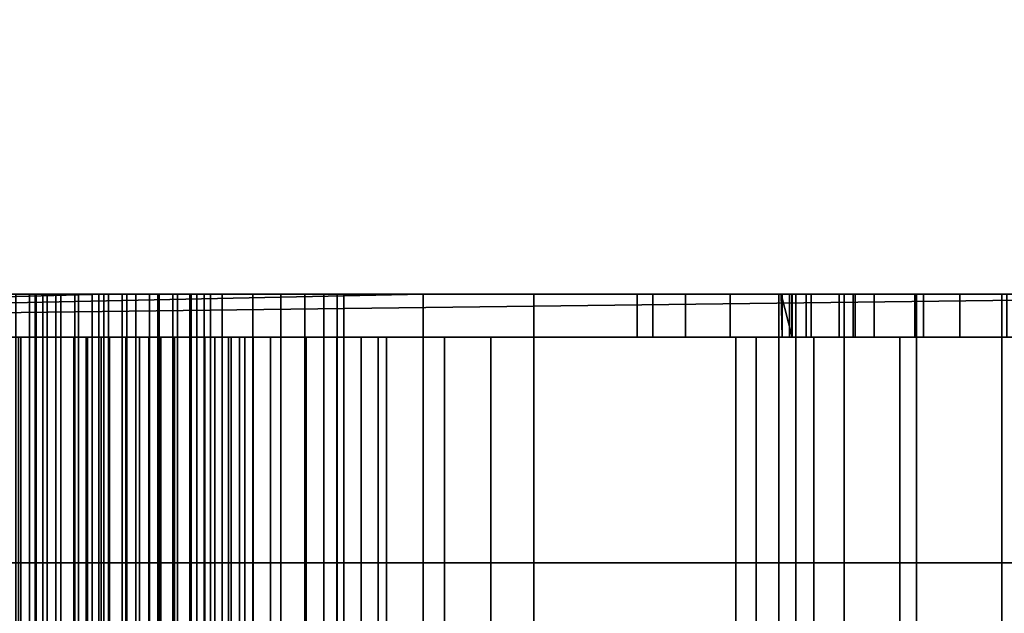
# Model space of a CAD drawing. Header units: millimetres. Extents: x -603 to 3703, y -121 to 193.
# Tile 766 of 1056: x 2523 to 2546, y -19 to -5. Entities that reach past the tile are written whole.
import ezdxf

# ---------------------------------------------------------------- set-up
doc = ezdxf.new("R2010")
doc.units = ezdxf.units.MM
doc.layers.add('151', color=7, linetype='Continuous', true_color=0xffffff)

# ---------------------------------------------------------------- blocks, each defined once
blk = doc.blocks.new('UG_SURFACE_120')
at = {"layer": '151', "color": 35, "linetype": 'Continuous', "lineweight": 35}
for points in [[(2491, -34, 2019), (3509, -34, 2019), (3509, 0, 2019), (2491, 0, 2019)], [(2491, -34), (2491, -2), (3509, -2), (3509, -34)]]:
    blk.add_3dface(points, dxfattribs=at)
blk = doc.blocks.new('UG_SURFACE_121')
at = {"layer": '151', "color": 252, "linetype": 'Continuous', "lineweight": 35}
for points in [[(2496.7, -12.5, 1756.9), (2494, -12.5, 1756.9), (2494, -11.75, 1756.9), (2525, -11.75, 1756.9)], [(2494, -11.75, 1756.9), (2494, -11.75, 1869.9), (2535, -11.75, 1859.9), (2535, -11.75, 1766.9)], [(2494, -11.75, 1869.9), (2525, -11.75, 1869.9), (2535, -11.75, 1859.9)], [(2535, -11.75, 1766.9), (2525, -11.75, 1756.9), (2494, -11.75, 1756.9)], [(2525, -11.75, 1869.9), (2494, -11.75, 1869.9), (2494, -12.5, 1869.9), (2496.7, -12.5, 1869.9)], [(2496.7, -12.5, 266.9), (2494, -12.5, 266.9), (2494, -11.75, 266.9), (2525, -11.75, 266.9)], [(2496.7, -12.5, 967), (2494, -12.5, 967), (2494, -11.75, 967), (2532.425, -11.75, 967)], [(2525, -11.75, 379.9), (2494, -11.75, 379.9), (2494, -12.5, 379.9), (2496.7, -12.5, 379.9)], [(2494, -11.75, 379.9), (2525, -11.75, 379.9), (2535, -11.75, 369.9)], [(2535, -11.75, 369.9), (2535, -11.75, 276.9), (2494, -11.75, 266.9), (2494, -11.75, 379.9)], [(2535, -11.75, 276.9), (2525, -11.75, 266.9), (2494, -11.75, 266.9)], [(2532.425, -11.75, 1152), (2494, -11.75, 1152), (2494, -12.5, 1152), (2496.7, -12.5, 1152)], [(2496.7, -12.5, 1411), (2494, -12.5, 1411), (2494, -11.75, 1411), (2557.6, -11.75, 1411)], [(2494, -11.75, 1411), (2526.252, -11.75, 1429.479), (2527.749, -11.75, 1429.479), (2542.427, -11.75, 1417.427)], [(2542.427, -11.75, 1417.427), (2544.066, -11.75, 1416.331), (2494, -11.75, 1411)], [(2544.066, -11.75, 1416.331), (2546, -11.75, 1415.947), (2557.6, -11.75, 1411), (2494, -11.75, 1411)], [(2494, -11.75, 1411), (2494, -11.75, 1504.6), (2523.576, -11.75, 1434.112), (2523.4, -11.75, 1433)], [(2523.4, -11.75, 1433), (2523.42, -11.75, 1432.624), (2494, -11.75, 1411)], [(2494, -11.75, 1411), (2523.882, -11.75, 1431.2), (2524.884, -11.75, 1430.088)], [(2494, -11.75, 1504.6), (2524.325, -11.75, 1435.409), (2523.576, -11.75, 1434.112)], [(2494, -11.75, 1504.6), (2504.3, -11.75, 1504.6), (2527, -11.75, 1436.6), (2525.536, -11.75, 1436.289)], [(2524.884, -11.75, 1430.088), (2526.252, -11.75, 1429.479), (2494, -11.75, 1411)], [(2525.536, -11.75, 1436.289), (2524.325, -11.75, 1435.409), (2494, -11.75, 1504.6)], [(2523.42, -11.75, 1432.624), (2523.882, -11.75, 1431.2), (2494, -11.75, 1411)], [(2532.425, -11.75, 967), (2494, -11.75, 967), (2521.943, -11.75, 986.168), (2523.272, -11.75, 985.577)], [(2494, -11.75, 1033.95), (2532.425, -11.75, 1033.95), (2524, -11.75, 992.5), (2522.576, -11.75, 992.197)], [(2532.425, -11.75, 1033.95), (2494, -11.75, 1033.95), (2522.953, -11.75, 1085.577), (2524.409, -11.75, 1085.577)], [(2494, -11.75, 1152), (2532.425, -11.75, 1152), (2523.681, -11.75, 1092.5), (2522.258, -11.75, 1092.197)], [(2525, -11.75, 1756.9), (2525, -27.25, 1756.9), (2496.7, -26.5, 1756.9), (2496.7, -12.5, 1756.9)], [(2496.7, -12.5, 1869.9), (2496.7, -26.5, 1869.9), (2525, -27.25, 1869.9), (2525, -11.75, 1869.9)], [(2525, -11.75, 266.9), (2525, -27.25, 266.9), (2496.7, -26.5, 266.9), (2496.7, -12.5, 266.9)], [(2532.425, -27.25, 967), (2496.7, -26.5, 967), (2496.7, -12.5, 967), (2532.425, -11.75, 967)], [(2496.7, -12.5, 379.9), (2496.7, -26.5, 379.9), (2525, -27.25, 379.9), (2525, -11.75, 379.9)], [(2532.425, -11.75, 1152), (2496.7, -12.5, 1152), (2496.7, -26.5, 1152), (2532.425, -27.25, 1152)], [(2557.6, -11.75, 1411), (2557.6, -27.25, 1411), (2496.7, -26.5, 1411), (2496.7, -12.5, 1411)], [(2553.1, -27.25, 1506.1), (2553.1, -11.75, 1506.1), (2504.3, -11.75, 1506.1), (2504.3, -27.25, 1506.1)], [(2504.3, -11.75, 1506.1), (2553.1, -11.75, 1506.1), (2546, -11.75, 1449.65), (2542.476, -11.75, 1448.9)], [(2542.476, -11.75, 1448.9), (2539.563, -11.75, 1446.778), (2504.3, -11.75, 1506.1)], [(2528.464, -11.75, 1436.289), (2527, -11.75, 1436.6), (2504.3, -11.75, 1506.1), (2539.563, -11.75, 1446.778)], [(2504.3, -11.75, 1504.6), (2504.3, -11.75, 1506.1), (2527, -11.75, 1436.6)], [(2523.272, -27.25, 985.577), (2523.272, -11.75, 985.577), (2521.943, -11.75, 986.168), (2521.943, -27.25, 986.168)], [(2522.258, -27.25, 1092.197), (2522.258, -11.75, 1092.197), (2523.681, -11.75, 1092.5), (2523.681, -27.25, 1092.5)], [(2522.576, -27.25, 992.197), (2522.576, -11.75, 992.197), (2524, -11.75, 992.5), (2524, -27.25, 992.5)], [(2524.409, -27.25, 1085.577), (2524.409, -11.75, 1085.577), (2522.953, -11.75, 1085.577), (2522.953, -27.25, 1085.577)], [(2532.425, -11.75, 967), (2523.272, -11.75, 985.577), (2524.728, -11.75, 985.577)], [(2524.728, -27.25, 985.577), (2524.728, -11.75, 985.577), (2523.272, -11.75, 985.577), (2523.272, -27.25, 985.577)], [(2523.4, -27.25, 1433), (2523.42, -27.25, 1432.624), (2523.42, -11.75, 1432.624), (2523.4, -11.75, 1433)], [(2523.4, -11.75, 1433), (2523.576, -11.75, 1434.112), (2523.576, -27.25, 1434.112), (2523.4, -27.25, 1433)], [(2523.882, -27.25, 1431.2), (2523.882, -11.75, 1431.2), (2523.42, -11.75, 1432.624), (2523.42, -27.25, 1432.624)], [(2523.576, -27.25, 1434.112), (2523.576, -11.75, 1434.112), (2524.325, -11.75, 1435.409), (2524.325, -27.25, 1435.409)], [(2525.105, -11.75, 1092.197), (2523.681, -11.75, 1092.5), (2532.425, -11.75, 1152)], [(2523.681, -27.25, 1092.5), (2523.681, -11.75, 1092.5), (2525.105, -11.75, 1092.197), (2525.105, -27.25, 1092.197)], [(2524.884, -27.25, 1430.088), (2524.884, -11.75, 1430.088), (2523.882, -11.75, 1431.2), (2523.882, -27.25, 1431.2)], [(2525.424, -11.75, 992.197), (2524, -11.75, 992.5), (2532.425, -11.75, 1033.95)], [(2524, -27.25, 992.5), (2524, -11.75, 992.5), (2525.424, -11.75, 992.197), (2525.424, -27.25, 992.197)], [(2524.325, -27.25, 1435.409), (2524.325, -11.75, 1435.409), (2525.536, -11.75, 1436.289), (2525.536, -27.25, 1436.289)], [(2532.425, -11.75, 1033.95), (2524.409, -11.75, 1085.577), (2525.738, -11.75, 1086.168)], [(2525.738, -27.25, 1086.168), (2525.738, -11.75, 1086.168), (2524.409, -11.75, 1085.577), (2524.409, -27.25, 1085.577)], [(2524.728, -11.75, 985.577), (2526.057, -11.75, 986.168), (2532.425, -11.75, 967)], [(2526.057, -27.25, 986.168), (2526.057, -11.75, 986.168), (2524.728, -11.75, 985.577), (2524.728, -27.25, 985.577)], [(2526.252, -27.25, 1429.479), (2526.252, -11.75, 1429.479), (2524.884, -11.75, 1430.088), (2524.884, -27.25, 1430.088)], [(2525, -27.25, 1756.9), (2525, -11.75, 1756.9), (2535, -11.75, 1766.9), (2535, -27.25, 1766.9)], [(2535, -27.25, 1859.9), (2535, -11.75, 1859.9), (2525, -11.75, 1869.9), (2525, -27.25, 1869.9)], [(2525, -27.25, 266.9), (2525, -11.75, 266.9), (2535, -11.75, 276.9), (2535, -27.25, 276.9)], [(2535, -27.25, 369.9), (2535, -11.75, 369.9), (2525, -11.75, 379.9), (2525, -27.25, 379.9)], [(2532.425, -11.75, 1152), (2526.282, -11.75, 1091.342), (2525.105, -11.75, 1092.197)], [(2525.105, -27.25, 1092.197), (2525.105, -11.75, 1092.197), (2526.282, -11.75, 1091.342), (2526.282, -27.25, 1091.342)], [(2532.425, -11.75, 1033.95), (2526.601, -11.75, 991.342), (2525.424, -11.75, 992.197)], [(2525.424, -27.25, 992.197), (2525.424, -11.75, 992.197), (2526.601, -11.75, 991.342), (2526.601, -27.25, 991.342)], [(2525.536, -27.25, 1436.289), (2525.536, -11.75, 1436.289), (2527, -11.75, 1436.6), (2527, -27.25, 1436.6)], [(2525.738, -11.75, 1086.168), (2526.712, -11.75, 1087.25), (2532.425, -11.75, 1033.95)], [(2526.712, -27.25, 1087.25), (2526.712, -11.75, 1087.25), (2525.738, -11.75, 1086.168), (2525.738, -27.25, 1086.168)], [(2532.425, -11.75, 967), (2526.057, -11.75, 986.168), (2527.031, -11.75, 987.25)], [(2527.031, -27.25, 987.25), (2527.031, -11.75, 987.25), (2526.057, -11.75, 986.168), (2526.057, -27.25, 986.168)], [(2527.749, -27.25, 1429.479), (2527.749, -11.75, 1429.479), (2526.252, -11.75, 1429.479), (2526.252, -27.25, 1429.479)], [(2527.01, -11.75, 1090.082), (2526.282, -11.75, 1091.342), (2532.425, -11.75, 1152)], [(2526.282, -27.25, 1091.342), (2526.282, -11.75, 1091.342), (2527.01, -11.75, 1090.082), (2527.01, -27.25, 1090.082)], [(2527.329, -11.75, 990.082), (2526.601, -11.75, 991.342), (2532.425, -11.75, 1033.95)], [(2526.601, -27.25, 991.342), (2526.601, -11.75, 991.342), (2527.329, -11.75, 990.082), (2527.329, -27.25, 990.082)], [(2526.712, -11.75, 1087.25), (2527.162, -11.75, 1088.634), (2532.425, -11.75, 1033.95)], [(2527.162, -27.25, 1088.634), (2527.162, -11.75, 1088.634), (2526.712, -11.75, 1087.25), (2526.712, -27.25, 1087.25)], [(2527, -27.25, 1436.6), (2527, -11.75, 1436.6), (2528.464, -11.75, 1436.289), (2528.464, -27.25, 1436.289)], [(2527.162, -11.75, 1088.634), (2527.01, -11.75, 1090.082), (2532.425, -11.75, 1152)], [(2527.01, -27.25, 1090.082), (2527.01, -11.75, 1090.082), (2527.162, -11.75, 1088.634), (2527.162, -27.25, 1088.634)], [(2527.031, -11.75, 987.25), (2527.481, -11.75, 988.634), (2532.425, -11.75, 967)], [(2527.481, -27.25, 988.634), (2527.481, -11.75, 988.634), (2527.031, -11.75, 987.25), (2527.031, -27.25, 987.25)], [(2532.425, -11.75, 1152), (2532.425, -11.75, 1033.95), (2527.162, -11.75, 1088.634)], [(2532.425, -11.75, 1033.95), (2532.425, -11.75, 967), (2527.481, -11.75, 988.634), (2527.329, -11.75, 990.082)], [(2527.329, -27.25, 990.082), (2527.329, -11.75, 990.082), (2527.481, -11.75, 988.634), (2527.481, -27.25, 988.634)], [(2540.947, -11.75, 1421), (2527.749, -11.75, 1429.479), (2529.116, -11.75, 1430.088)], [(2540.947, -11.75, 1421), (2541.331, -11.75, 1419.066), (2527.749, -11.75, 1429.479)], [(2541.331, -11.75, 1419.066), (2542.427, -11.75, 1417.427), (2527.749, -11.75, 1429.479)], [(2529.116, -27.25, 1430.088), (2529.116, -11.75, 1430.088), (2527.749, -11.75, 1429.479), (2527.749, -27.25, 1429.479)], [(2539.563, -11.75, 1446.778), (2537.767, -11.75, 1443.655), (2529.675, -11.75, 1435.409), (2528.464, -11.75, 1436.289)], [(2528.464, -27.25, 1436.289), (2528.464, -11.75, 1436.289), (2529.675, -11.75, 1435.409), (2529.675, -27.25, 1435.409)], [(2529.116, -11.75, 1430.088), (2538.525, -11.75, 1436.647), (2540.947, -11.75, 1433.98), (2540.947, -11.75, 1421)], [(2538.525, -11.75, 1436.647), (2529.116, -11.75, 1430.088), (2530.118, -11.75, 1431.2)], [(2530.118, -27.25, 1431.2), (2530.118, -11.75, 1431.2), (2529.116, -11.75, 1430.088), (2529.116, -27.25, 1430.088)], [(2530.424, -11.75, 1434.112), (2529.675, -11.75, 1435.409), (2537.767, -11.75, 1443.655)], [(2529.675, -27.25, 1435.409), (2529.675, -11.75, 1435.409), (2530.424, -11.75, 1434.112), (2530.424, -27.25, 1434.112)], [(2537.767, -11.75, 1443.655), (2530.118, -11.75, 1431.2), (2530.58, -11.75, 1432.624)], [(2530.118, -11.75, 1431.2), (2537.767, -11.75, 1443.655), (2537.4, -11.75, 1440.07)], [(2530.118, -11.75, 1431.2), (2537.4, -11.75, 1440.07), (2538.525, -11.75, 1436.647)], [(2530.58, -27.25, 1432.624), (2530.58, -11.75, 1432.624), (2530.118, -11.75, 1431.2), (2530.118, -27.25, 1431.2)], [(2530.58, -11.75, 1432.624), (2530.424, -11.75, 1434.112), (2537.767, -11.75, 1443.655)], [(2530.424, -27.25, 1434.112), (2530.424, -11.75, 1434.112), (2530.58, -11.75, 1432.624), (2530.58, -27.25, 1432.624)], [(2532.425, -11.75, 967), (2552.5, -11.75, 967), (2552.5, -27.25, 967), (2532.425, -27.25, 967)], [(2532.425, -27.25, 1152), (2540.7, -27.25, 1152), (2540.7, -11.75, 1152), (2532.425, -11.75, 1152)], [(2532.425, -11.75, 1033.95), (2532.425, -11.75, 1152), (2541.007, -11.75, 1069.122), (2540.75, -11.75, 1067.5)], [(2532.425, -11.75, 1152), (2541, -11.75, 1094), (2541, -11.75, 1084)], [(2532.425, -11.75, 1152), (2540.7, -11.75, 1152), (2540.7, -11.75, 1132)], [(2560.5, -11.75, 1033.95), (2532.425, -11.75, 1033.95), (2544.909, -11.75, 1062.365), (2547.091, -11.75, 1062.365)], [(2532.425, -11.75, 1033.95), (2541.453, -11.75, 1064.875), (2542.914, -11.75, 1063.253)], [(2540.75, -11.75, 1067.5), (2540.779, -11.75, 1066.951), (2532.425, -11.75, 1033.95)], [(2541, -11.75, 1084), (2542.099, -11.75, 1071.013), (2532.425, -11.75, 1152)], [(2540.7, -11.75, 1132), (2541.095, -11.75, 1130.013), (2541, -11.75, 1094), (2532.425, -11.75, 1152)], [(2542.914, -11.75, 1063.253), (2544.909, -11.75, 1062.365), (2532.425, -11.75, 1033.95)], [(2532.425, -11.75, 1152), (2542.099, -11.75, 1071.013), (2541.007, -11.75, 1069.122)], [(2540.779, -11.75, 1066.951), (2541.453, -11.75, 1064.875), (2532.425, -11.75, 1033.95)], [(2552.5, -11.75, 967), (2532.425, -11.75, 967), (2544.066, -11.75, 972.331), (2546, -11.75, 971.947)], [(2532.425, -11.75, 967), (2542.427, -11.75, 973.427), (2544.066, -11.75, 972.331)], [(2532.425, -11.75, 967), (2538.525, -11.75, 992.647), (2540.947, -11.75, 989.98), (2540.947, -11.75, 977)], [(2540.947, -11.75, 977), (2541.331, -11.75, 975.066), (2532.425, -11.75, 967)], [(2541.331, -11.75, 975.066), (2542.427, -11.75, 973.427), (2532.425, -11.75, 967)], [(2532.425, -11.75, 967), (2532.425, -11.75, 1033.95), (2537.767, -11.75, 999.655), (2537.4, -11.75, 996.07)], [(2537.4, -11.75, 996.07), (2538.525, -11.75, 992.647), (2532.425, -11.75, 967)], [(2532.425, -11.75, 1033.95), (2546, -11.75, 1005.65), (2542.476, -11.75, 1004.9)], [(2542.476, -11.75, 1004.9), (2539.563, -11.75, 1002.779), (2532.425, -11.75, 1033.95)], [(2539.563, -11.75, 1002.779), (2537.767, -11.75, 999.655), (2532.425, -11.75, 1033.95)], [(2549.524, -11.75, 1004.9), (2546, -11.75, 1005.65), (2532.425, -11.75, 1033.95), (2560.5, -11.75, 1033.95)], [(2535, -27.25, 1766.9), (2535, -11.75, 1766.9), (2535, -11.75, 1859.9), (2535, -27.25, 1859.9)], [(2535, -27.25, 276.9), (2535, -11.75, 276.9), (2535, -11.75, 369.9), (2535, -27.25, 369.9)], [(2537.4, -12.75, 1440.07), (2537.4, -11.75, 1440.07), (2537.767, -11.75, 1443.655), (2537.767, -12.75, 1443.655)], [(2538.525, -12.75, 1436.647), (2538.525, -11.75, 1436.647), (2537.4, -11.75, 1440.07), (2537.4, -12.75, 1440.07)], [(2537.4, -12.75, 996.07), (2537.4, -11.75, 996.07), (2537.767, -11.75, 999.655), (2537.767, -12.75, 999.655)], [(2538.525, -12.75, 992.647), (2538.525, -11.75, 992.647), (2537.4, -11.75, 996.07), (2537.4, -12.75, 996.07)], [(2537.767, -12.75, 1443.655), (2537.767, -11.75, 1443.655), (2539.563, -11.75, 1446.778), (2539.563, -12.75, 1446.778)], [(2537.767, -12.75, 999.655), (2537.767, -11.75, 999.655), (2539.563, -11.75, 1002.779), (2539.563, -12.75, 1002.779)], [(2540.947, -12.75, 1433.98), (2540.947, -11.75, 1433.98), (2538.525, -11.75, 1436.647), (2538.525, -12.75, 1436.647)], [(2540.947, -12.75, 989.98), (2540.947, -11.75, 989.98), (2538.525, -11.75, 992.647), (2538.525, -12.75, 992.647)], [(2539.563, -12.75, 1446.778), (2539.563, -11.75, 1446.778), (2542.476, -11.75, 1448.9), (2542.476, -12.75, 1448.9)], [(2539.563, -12.75, 1002.779), (2539.563, -11.75, 1002.779), (2542.476, -11.75, 1004.9), (2542.476, -12.75, 1004.9)], [(2540.7, -27.25, 1132), (2540.7, -11.75, 1132), (2540.7, -11.75, 1152), (2540.7, -27.25, 1152)], [(2541.095, -27.25, 1130.013), (2541.095, -11.75, 1130.013), (2540.7, -11.75, 1132), (2540.7, -27.25, 1132)], [(2541.007, -12.75, 1069.122), (2540.779, -12.75, 1066.951), (2540.75, -11.75, 1067.5)], [(2540.779, -12.75, 1066.951), (2540.779, -11.75, 1066.951), (2540.75, -11.75, 1067.5)], [(2540.75, -11.75, 1067.5), (2541.007, -11.75, 1069.122), (2541.007, -12.75, 1069.122)], [(2541.453, -12.75, 1064.875), (2541.453, -11.75, 1064.875), (2540.779, -11.75, 1066.951), (2540.779, -12.75, 1066.951)], [(2540.947, -12.75, 1433.98), (2540.947, -12.75, 1421), (2540.947, -11.75, 1421), (2540.947, -11.75, 1433.98)], [(2541.331, -12.75, 1419.066), (2541.331, -11.75, 1419.066), (2540.947, -11.75, 1421), (2540.947, -12.75, 1421)], [(2540.947, -12.75, 989.98), (2540.947, -12.75, 977), (2540.947, -11.75, 977), (2540.947, -11.75, 989.98)], [(2541.331, -12.75, 975.066), (2541.331, -11.75, 975.066), (2540.947, -11.75, 977), (2540.947, -12.75, 977)], [(2541, -11.75, 1084), (2546, -11.75, 1072.75), (2543.865, -11.75, 1072.296)], [(2541, -11.75, 1094), (2543.901, -11.75, 1127.2), (2545.887, -11.75, 1126.8)], [(2541.095, -11.75, 1130.013), (2542.218, -11.75, 1128.328), (2541, -11.75, 1094)], [(2541, -11.75, 1084), (2543.865, -11.75, 1072.296), (2542.099, -11.75, 1071.013)], [(2542.218, -11.75, 1128.328), (2543.901, -11.75, 1127.2), (2541, -11.75, 1094)], [(2545.887, -11.75, 1126.8), (2547.875, -11.75, 1127.19), (2551, -11.75, 1094), (2541, -11.75, 1094)], [(2548.135, -11.75, 1072.296), (2546, -11.75, 1072.75), (2541, -11.75, 1084), (2551, -11.75, 1084)], [(2551, -12.75, 1094), (2541, -12.75, 1094), (2541, -11.75, 1094), (2551, -11.75, 1094)], [(2541, -12.75, 1094), (2541, -12.75, 1084), (2541, -11.75, 1084), (2541, -11.75, 1094)], [(2541, -12.75, 1084), (2551, -12.75, 1084), (2551, -11.75, 1084), (2541, -11.75, 1084)], [(2541.007, -12.75, 1069.122), (2541.007, -11.75, 1069.122), (2542.099, -11.75, 1071.013), (2542.099, -12.75, 1071.013)], [(2542.218, -27.25, 1128.328), (2542.218, -11.75, 1128.328), (2541.095, -11.75, 1130.013), (2541.095, -27.25, 1130.013)], [(2542.427, -12.75, 1417.427), (2542.427, -11.75, 1417.427), (2541.331, -11.75, 1419.066), (2541.331, -12.75, 1419.066)], [(2542.427, -12.75, 973.427), (2542.427, -11.75, 973.427), (2541.331, -11.75, 975.066), (2541.331, -12.75, 975.066)], [(2542.914, -12.75, 1063.253), (2542.914, -11.75, 1063.253), (2541.453, -11.75, 1064.875), (2541.453, -12.75, 1064.875)], [(2542.099, -12.75, 1071.013), (2542.099, -11.75, 1071.013), (2543.865, -11.75, 1072.296), (2543.865, -12.75, 1072.296)], [(2543.901, -27.25, 1127.2), (2543.901, -11.75, 1127.2), (2542.218, -11.75, 1128.328), (2542.218, -27.25, 1128.328)], [(2544.066, -12.75, 1416.331), (2544.066, -11.75, 1416.331), (2542.427, -11.75, 1417.427), (2542.427, -12.75, 1417.427)], [(2544.066, -12.75, 972.331), (2544.066, -11.75, 972.331), (2542.427, -11.75, 973.427), (2542.427, -12.75, 973.427)], [(2542.476, -12.75, 1448.9), (2542.476, -11.75, 1448.9), (2546, -11.75, 1449.65), (2546, -12.75, 1449.65)], [(2542.476, -12.75, 1004.9), (2542.476, -11.75, 1004.9), (2546, -11.75, 1005.65), (2546, -12.75, 1005.65)], [(2544.909, -12.75, 1062.365), (2544.909, -11.75, 1062.365), (2542.914, -11.75, 1063.253), (2542.914, -12.75, 1063.253)], [(2543.865, -12.75, 1072.296), (2543.865, -11.75, 1072.296), (2546, -11.75, 1072.75), (2546, -12.75, 1072.75)], [(2545.887, -27.25, 1126.8), (2545.887, -11.75, 1126.8), (2543.901, -11.75, 1127.2), (2543.901, -27.25, 1127.2)], [(2546, -12.75, 1415.947), (2546, -11.75, 1415.947), (2544.066, -11.75, 1416.331), (2544.066, -12.75, 1416.331)], [(2546, -12.75, 971.947), (2546, -11.75, 971.947), (2544.066, -11.75, 972.331), (2544.066, -12.75, 972.331)], [(2547.091, -12.75, 1062.365), (2547.091, -11.75, 1062.365), (2544.909, -11.75, 1062.365), (2544.909, -12.75, 1062.365)], [(2547.875, -27.25, 1127.19), (2547.875, -11.75, 1127.19), (2545.887, -11.75, 1126.8), (2545.887, -27.25, 1126.8)], [(2492, -12.75, 1412), (2544.066, -12.75, 1416.331), (2542.427, -12.75, 1417.427)], [(2492, -12.75, 1412), (2557.186, -12.75, 1412), (2546, -12.75, 1415.947), (2544.066, -12.75, 1416.331)], [(2492, -12.75, 1412), (2524.296, -12.75, 1429.278), (2523.016, -12.75, 1430.7)], [(2542.427, -12.75, 1417.427), (2527.956, -12.75, 1428.501), (2526.044, -12.75, 1428.501), (2492, -12.75, 1412)], [(2552.1, -12.75, 1503.6), (2492, -12.75, 1412), (2522.625, -12.75, 1434.421), (2523.582, -12.75, 1436.078)], [(2526.044, -12.75, 1428.501), (2524.296, -12.75, 1429.278), (2492, -12.75, 1412)], [(2492, -12.75, 1412), (2552.1, -12.75, 1503.6), (2505.3, -12.75, 1503.6)], [(2557.186, -26.25, 1412), (2557.186, -12.75, 1412), (2492, -12.75, 1412), (2492, -26.25, 1412)], [(2532.925, -12.75, 1033.95), (2492, -12.75, 1033.95), (2522.17, -12.75, 993.111), (2524, -12.75, 993.5)], [(2523.064, -12.75, 984.598), (2521.355, -12.75, 985.359), (2492, -12.75, 968), (2532.925, -12.75, 968)], [(2521.851, -12.75, 1093.111), (2523.681, -12.75, 1093.5), (2532.925, -12.75, 1151), (2492, -12.75, 1151)], [(2492, -12.75, 1033.95), (2532.925, -12.75, 1033.95), (2524.617, -12.75, 1084.598), (2522.745, -12.75, 1084.598)], [(2532.925, -12.75, 968), (2492, -12.75, 968), (2492, -26.25, 968), (2532.925, -26.25, 968)], [(2532.925, -26.25, 1151), (2492, -26.25, 1151), (2492, -12.75, 1151), (2532.925, -12.75, 1151)], [(2496.7, -12.75, 1757.9), (2496.7, -26.25, 1757.9), (2524.586, -26.25, 1757.9), (2524.586, -12.75, 1757.9)], [(2524.586, -12.75, 1868.9), (2496.7, -12.75, 1757.9), (2524.586, -12.75, 1757.9)], [(2524.586, -12.75, 1868.9), (2496.7, -12.75, 1868.9), (2496.7, -12.75, 1757.9)], [(2496.7, -26.25, 1868.9), (2496.7, -12.75, 1868.9), (2524.586, -12.75, 1868.9), (2524.586, -26.25, 1868.9)], [(2496.7, -26.25, 267.9), (2524.586, -26.25, 267.9), (2524.586, -12.75, 267.9), (2496.7, -12.75, 267.9)], [(2524.586, -12.75, 378.9), (2496.7, -12.75, 267.9), (2524.586, -12.75, 267.9)], [(2524.586, -12.75, 378.9), (2496.7, -12.75, 378.9), (2496.7, -12.75, 267.9)], [(2496.7, -12.75, 378.9), (2524.586, -12.75, 378.9), (2524.586, -26.25, 378.9), (2496.7, -26.25, 378.9)], [(2552.1, -12.75, 1503.6), (2552.1, -12.75, 1505.1), (2505.3, -12.75, 1505.1), (2505.3, -12.75, 1503.6)], [(2505.3, -26.25, 1505.1), (2505.3, -12.75, 1505.1), (2552.1, -12.75, 1505.1), (2552.1, -26.25, 1505.1)], [(2521.355, -26.25, 985.359), (2521.355, -12.75, 985.359), (2523.064, -12.75, 984.598), (2523.064, -26.25, 984.598)], [(2523.681, -26.25, 1093.5), (2523.681, -12.75, 1093.5), (2521.851, -12.75, 1093.111), (2521.851, -26.25, 1093.111)], [(2524, -26.25, 993.5), (2524, -12.75, 993.5), (2522.17, -12.75, 993.111), (2522.17, -26.25, 993.111)], [(2523.582, -26.25, 1436.078), (2523.582, -12.75, 1436.078), (2522.625, -12.75, 1434.421), (2522.625, -26.25, 1434.421)], [(2522.745, -26.25, 1084.598), (2522.745, -12.75, 1084.598), (2524.617, -12.75, 1084.598), (2524.617, -26.25, 1084.598)], [(2523.016, -26.25, 1430.7), (2523.016, -12.75, 1430.7), (2524.296, -12.75, 1429.278), (2524.296, -26.25, 1429.278)], [(2532.925, -12.75, 968), (2524.935, -12.75, 984.598), (2523.064, -12.75, 984.598)], [(2523.064, -26.25, 984.598), (2523.064, -12.75, 984.598), (2524.935, -12.75, 984.598), (2524.935, -26.25, 984.598)], [(2552.1, -12.75, 1503.6), (2523.582, -12.75, 1436.078), (2525.129, -12.75, 1437.202)], [(2525.129, -26.25, 1437.202), (2525.129, -12.75, 1437.202), (2523.582, -12.75, 1436.078), (2523.582, -26.25, 1436.078)], [(2532.925, -12.75, 1151), (2523.681, -12.75, 1093.5), (2525.512, -12.75, 1093.111)], [(2525.512, -26.25, 1093.111), (2525.512, -12.75, 1093.111), (2523.681, -12.75, 1093.5), (2523.681, -26.25, 1093.5)], [(2524, -12.75, 993.5), (2525.83, -12.75, 993.111), (2532.925, -12.75, 1033.95)], [(2525.83, -26.25, 993.111), (2525.83, -12.75, 993.111), (2524, -12.75, 993.5), (2524, -26.25, 993.5)], [(2524.296, -26.25, 1429.278), (2524.296, -12.75, 1429.278), (2526.044, -12.75, 1428.501), (2526.044, -26.25, 1428.501)], [(2534, -26.25, 1767.314), (2534, -12.75, 1767.314), (2524.586, -12.75, 1757.9), (2524.586, -26.25, 1757.9)], [(2524.586, -12.75, 1757.9), (2534, -12.75, 1767.314), (2534, -12.75, 1859.486), (2524.586, -12.75, 1868.9)], [(2524.586, -26.25, 1868.9), (2524.586, -12.75, 1868.9), (2534, -12.75, 1859.486), (2534, -26.25, 1859.486)], [(2534, -26.25, 277.314), (2534, -12.75, 277.314), (2524.586, -12.75, 267.9), (2524.586, -26.25, 267.9)], [(2524.586, -12.75, 267.9), (2534, -12.75, 277.314), (2534, -12.75, 369.486), (2524.586, -12.75, 378.9)], [(2524.586, -26.25, 378.9), (2524.586, -12.75, 378.9), (2534, -12.75, 369.486), (2534, -26.25, 369.486)], [(2526.326, -12.75, 1085.359), (2524.617, -12.75, 1084.598), (2532.925, -12.75, 1033.95)], [(2524.617, -26.25, 1084.598), (2524.617, -12.75, 1084.598), (2526.326, -12.75, 1085.359), (2526.326, -26.25, 1085.359)], [(2526.645, -12.75, 985.359), (2524.935, -12.75, 984.598), (2532.925, -12.75, 968)], [(2524.935, -26.25, 984.598), (2524.935, -12.75, 984.598), (2526.645, -12.75, 985.359), (2526.645, -26.25, 985.359)], [(2537.4, -12.75, 1440.07), (2525.129, -12.75, 1437.202), (2527, -12.75, 1437.6)], [(2525.129, -12.75, 1437.202), (2537.767, -12.75, 1443.655), (2539.563, -12.75, 1446.778), (2552.1, -12.75, 1503.6)], [(2537.4, -12.75, 1440.07), (2537.767, -12.75, 1443.655), (2525.129, -12.75, 1437.202)], [(2527, -26.25, 1437.6), (2527, -12.75, 1437.6), (2525.129, -12.75, 1437.202), (2525.129, -26.25, 1437.202)], [(2525.512, -12.75, 1093.111), (2527.025, -12.75, 1092.011), (2532.925, -12.75, 1151)], [(2527.025, -26.25, 1092.011), (2527.025, -12.75, 1092.011), (2525.512, -12.75, 1093.111), (2525.512, -26.25, 1093.111)], [(2532.925, -12.75, 1033.95), (2525.83, -12.75, 993.111), (2527.344, -12.75, 992.011)], [(2527.344, -26.25, 992.011), (2527.344, -12.75, 992.011), (2525.83, -12.75, 993.111), (2525.83, -26.25, 993.111)], [(2526.044, -26.25, 1428.501), (2526.044, -12.75, 1428.501), (2527.956, -12.75, 1428.501), (2527.956, -26.25, 1428.501)], [(2532.925, -12.75, 1033.95), (2527.578, -12.75, 1086.75), (2526.326, -12.75, 1085.359)], [(2526.326, -26.25, 1085.359), (2526.326, -12.75, 1085.359), (2527.578, -12.75, 1086.75), (2527.578, -26.25, 1086.75)], [(2527.897, -12.75, 986.75), (2526.645, -12.75, 985.359), (2532.925, -12.75, 968)], [(2526.645, -26.25, 985.359), (2526.645, -12.75, 985.359), (2527.897, -12.75, 986.75), (2527.897, -26.25, 986.75)], [(2538.525, -12.75, 1436.647), (2527, -12.75, 1437.6), (2528.871, -12.75, 1437.202)], [(2527, -12.75, 1437.6), (2538.525, -12.75, 1436.647), (2537.4, -12.75, 1440.07)], [(2528.871, -26.25, 1437.202), (2528.871, -12.75, 1437.202), (2527, -12.75, 1437.6), (2527, -26.25, 1437.6)], [(2532.925, -12.75, 1151), (2527.025, -12.75, 1092.011), (2527.961, -12.75, 1090.391)], [(2527.961, -26.25, 1090.391), (2527.961, -12.75, 1090.391), (2527.025, -12.75, 1092.011), (2527.025, -26.25, 1092.011)], [(2532.925, -12.75, 1033.95), (2527.344, -12.75, 992.011), (2528.28, -12.75, 990.391)], [(2528.28, -26.25, 990.391), (2528.28, -12.75, 990.391), (2527.344, -12.75, 992.011), (2527.344, -26.25, 992.011)], [(2532.925, -12.75, 1033.95), (2528.157, -12.75, 1088.53), (2527.578, -12.75, 1086.75)], [(2527.578, -26.25, 1086.75), (2527.578, -12.75, 1086.75), (2528.157, -12.75, 1088.53), (2528.157, -26.25, 1088.53)], [(2532.925, -12.75, 968), (2528.475, -12.75, 988.53), (2527.897, -12.75, 986.75)], [(2527.897, -26.25, 986.75), (2527.897, -12.75, 986.75), (2528.475, -12.75, 988.53), (2528.475, -26.25, 988.53)], [(2529.704, -12.75, 1429.278), (2527.956, -12.75, 1428.501), (2542.427, -12.75, 1417.427)], [(2527.956, -26.25, 1428.501), (2527.956, -12.75, 1428.501), (2529.704, -12.75, 1429.278), (2529.704, -26.25, 1429.278)], [(2532.925, -12.75, 1151), (2527.961, -12.75, 1090.391), (2528.157, -12.75, 1088.53)], [(2528.157, -26.25, 1088.53), (2528.157, -12.75, 1088.53), (2527.961, -12.75, 1090.391), (2527.961, -26.25, 1090.391)], [(2528.157, -12.75, 1088.53), (2532.925, -12.75, 1033.95), (2532.925, -12.75, 1151)], [(2528.28, -12.75, 990.391), (2528.475, -12.75, 988.53), (2532.925, -12.75, 968), (2532.925, -12.75, 1033.95)], [(2528.475, -26.25, 988.53), (2528.475, -12.75, 988.53), (2528.28, -12.75, 990.391), (2528.28, -26.25, 990.391)], [(2538.525, -12.75, 1436.647), (2528.871, -12.75, 1437.202), (2530.418, -12.75, 1436.078)], [(2530.418, -26.25, 1436.078), (2530.418, -12.75, 1436.078), (2528.871, -12.75, 1437.202), (2528.871, -26.25, 1437.202)], [(2529.704, -12.75, 1429.278), (2542.427, -12.75, 1417.427), (2541.331, -12.75, 1419.066)], [(2541.331, -12.75, 1419.066), (2540.947, -12.75, 1421), (2530.984, -12.75, 1430.7), (2529.704, -12.75, 1429.278)], [(2529.704, -26.25, 1429.278), (2529.704, -12.75, 1429.278), (2530.984, -12.75, 1430.7), (2530.984, -26.25, 1430.7)], [(2530.418, -12.75, 1436.078), (2531.375, -12.75, 1434.421), (2538.525, -12.75, 1436.647)], [(2531.375, -26.25, 1434.421), (2531.375, -12.75, 1434.421), (2530.418, -12.75, 1436.078), (2530.418, -26.25, 1436.078)], [(2531.575, -12.75, 1432.519), (2530.984, -12.75, 1430.7), (2540.947, -12.75, 1421)], [(2530.984, -26.25, 1430.7), (2530.984, -12.75, 1430.7), (2531.575, -12.75, 1432.519), (2531.575, -26.25, 1432.519)], [(2531.375, -12.75, 1434.421), (2531.575, -12.75, 1432.519), (2538.525, -12.75, 1436.647)], [(2531.575, -26.25, 1432.519), (2531.575, -12.75, 1432.519), (2531.375, -12.75, 1434.421), (2531.375, -26.25, 1434.421)], [(2540.947, -12.75, 1421), (2540.947, -12.75, 1433.98), (2538.525, -12.75, 1436.647), (2531.575, -12.75, 1432.519)], [(2532.925, -12.75, 1151), (2541, -12.75, 1094), (2540.17, -12.75, 1129.631), (2539.7, -12.75, 1132)], [(2541, -12.75, 1084), (2532.925, -12.75, 1033.95), (2540.779, -12.75, 1066.951), (2541.007, -12.75, 1069.122)], [(2532.925, -12.75, 1033.95), (2544.909, -12.75, 1062.365), (2542.914, -12.75, 1063.253)], [(2539.7, -12.75, 1132), (2539.7, -12.75, 1151), (2532.925, -12.75, 1151)], [(2532.925, -12.75, 1033.95), (2541.453, -12.75, 1064.875), (2540.779, -12.75, 1066.951)], [(2532.925, -12.75, 1033.95), (2559.5, -12.75, 1033.95), (2547.091, -12.75, 1062.365), (2544.909, -12.75, 1062.365)], [(2532.925, -12.75, 1151), (2532.925, -12.75, 1033.95), (2541, -12.75, 1084), (2541, -12.75, 1094)], [(2542.914, -12.75, 1063.253), (2541.453, -12.75, 1064.875), (2532.925, -12.75, 1033.95)], [(2559.5, -12.75, 1033.95), (2532.925, -12.75, 1033.95), (2546, -12.75, 1005.65), (2549.524, -12.75, 1004.9)], [(2532.925, -12.75, 1033.95), (2539.563, -12.75, 1002.779), (2542.476, -12.75, 1004.9)], [(2542.476, -12.75, 1004.9), (2546, -12.75, 1005.65), (2532.925, -12.75, 1033.95)], [(2532.925, -12.75, 968), (2541.331, -12.75, 975.066), (2540.947, -12.75, 977)], [(2532.925, -12.75, 968), (2542.427, -12.75, 973.427), (2541.331, -12.75, 975.066)], [(2532.925, -12.75, 968), (2552.086, -12.75, 968), (2546, -12.75, 971.947), (2544.066, -12.75, 972.331)], [(2532.925, -12.75, 1033.95), (2537.767, -12.75, 999.655), (2539.563, -12.75, 1002.779)], [(2532.925, -12.75, 968), (2538.525, -12.75, 992.647), (2537.4, -12.75, 996.07)], [(2544.066, -12.75, 972.331), (2542.427, -12.75, 973.427), (2532.925, -12.75, 968)], [(2540.947, -12.75, 977), (2540.947, -12.75, 989.98), (2538.525, -12.75, 992.647), (2532.925, -12.75, 968)], [(2537.4, -12.75, 996.07), (2537.767, -12.75, 999.655), (2532.925, -12.75, 1033.95), (2532.925, -12.75, 968)], [(2532.925, -26.25, 968), (2552.086, -26.25, 968), (2552.086, -12.75, 968), (2532.925, -12.75, 968)], [(2532.925, -12.75, 1151), (2539.7, -12.75, 1151), (2539.7, -26.25, 1151), (2532.925, -26.25, 1151)], [(2534, -26.25, 1859.486), (2534, -12.75, 1859.486), (2534, -12.75, 1767.314), (2534, -26.25, 1767.314)], [(2534, -26.25, 369.486), (2534, -12.75, 369.486), (2534, -12.75, 277.314), (2534, -26.25, 277.314)], [(2552.1, -12.75, 1503.6), (2539.563, -12.75, 1446.778), (2542.476, -12.75, 1448.9)], [(2539.7, -26.25, 1151), (2539.7, -12.75, 1151), (2539.7, -12.75, 1132), (2539.7, -26.25, 1132)], [(2539.7, -26.25, 1132), (2539.7, -12.75, 1132), (2540.17, -12.75, 1129.631), (2540.17, -26.25, 1129.631)], [(2541.51, -12.75, 1127.621), (2540.17, -12.75, 1129.631), (2541, -12.75, 1094)], [(2540.17, -26.25, 1129.631), (2540.17, -12.75, 1129.631), (2541.51, -12.75, 1127.621), (2541.51, -26.25, 1127.621)], [(2541, -12.75, 1094), (2543.517, -12.75, 1126.276), (2541.51, -12.75, 1127.621)], [(2548.255, -12.75, 1126.265), (2545.884, -12.75, 1125.8), (2541, -12.75, 1094), (2551, -12.75, 1094)], [(2541, -12.75, 1084), (2541.007, -12.75, 1069.122), (2542.099, -12.75, 1071.013)], [(2545.884, -12.75, 1125.8), (2543.517, -12.75, 1126.276), (2541, -12.75, 1094)], [(2542.099, -12.75, 1071.013), (2551, -12.75, 1084), (2541, -12.75, 1084)], [(2541.51, -26.25, 1127.621), (2541.51, -12.75, 1127.621), (2543.517, -12.75, 1126.276), (2543.517, -26.25, 1126.276)], [(2551, -12.75, 1084), (2542.099, -12.75, 1071.013), (2543.865, -12.75, 1072.296)], [(2542.476, -12.75, 1448.9), (2546, -12.75, 1449.65), (2552.1, -12.75, 1503.6)], [(2543.517, -26.25, 1126.276), (2543.517, -12.75, 1126.276), (2545.884, -12.75, 1125.8), (2545.884, -26.25, 1125.8)], [(2543.865, -12.75, 1072.296), (2546, -12.75, 1072.75), (2551, -12.75, 1084)], [(2545.884, -26.25, 1125.8), (2545.884, -12.75, 1125.8), (2548.255, -12.75, 1126.265), (2548.255, -26.25, 1126.265)]]:
    blk.add_3dface(points, dxfattribs=at)
blk = doc.blocks.new('UG_SURFACE_125')
at = {"layer": '151', "color": 252, "linetype": 'Continuous', "lineweight": 35}
for points in [[(2503, 4.014, -7.75), (2488, 4.014, -7.75), (2488, -24.953, -7.75), (3512, -24.953, -7.75)], [(2503, 4.014, -8.75), (3497, 4.014, -8.75), (2488, -24.953, -8.75)], [(3497, 4.014, -8.75), (3512, 4.014, -8.75), (3512, -24.953, -8.75), (2488, -24.953, -8.75)], [(3497, 4.014, -7.75), (2503, 4.014, -7.75), (3512, -24.953, -7.75)]]:
    blk.add_3dface(points, dxfattribs=at)
blk = doc.blocks.new('UG_SURFACE_153')
at = {"layer": '151', "color": 252, "linetype": 'Continuous', "lineweight": 35}
for points in [[(2485.5, -29.92, 2023.75), (3514.5, -29.92, 2023.75), (3514.5, 14.42, 2023.75), (2485.5, 14.42, 2023.75)], [(2487, -29.92, 2022.25), (2487, 14.42, 2022.25), (3513, 14.42, 2022.25), (3513, -29.92, 2022.25)], [(2432, -18, 2077.25), (3568, -18, 2077.25), (3566.5, -18, 2075.75), (2433.5, -18, 2075.75)], [(2432, -18, 2077.25), (2432, -29.92, 2077.25), (3568, -29.92, 2077.25), (3568, -18, 2077.25)], [(2433.5, -18, 2075.75), (3566.5, -18, 2075.75), (3566.5, -29.92, 2075.75), (2433.5, -29.92, 2075.75)]]:
    blk.add_3dface(points, dxfattribs=at)
blk = doc.blocks.new('UG_SURFACE_180')
at = {"layer": '151', "color": 252, "linetype": 'Continuous', "lineweight": 35}
for points in [[(3703, -18, 2212.25), (3703, 174.4, 2212.25), (2297, 174.4, 2212.25), (2297, -18, 2212.25)], [(2447, -18, 2062.25), (2447, 174.4, 2062.25), (3553, 174.4, 2062.25), (3553, -18, 2062.25)], [(3703, -18, 2212.25), (2297, -18, 2212.25), (2447, -18, 2062.25), (3553, -18, 2062.25)]]:
    blk.add_3dface(points, dxfattribs=at)

msp = doc.modelspace()

# ---------------------------------------------------------------- linework, layer by layer
at = {"layer": '151', "color": 252, "linetype": 'Continuous', "lineweight": 35}
for p, q in [((2557.6, -11.75, 1411), (2494, -11.75, 1411)), ((2494, -11.75, 1869.9), (2525, -11.75, 1869.9)), ((2525, -11.75, 1756.9), (2494, -11.75, 1756.9)), ((2494, -11.75, 1152), (2540.7, -11.75, 1152)), ((2494, -11.75, 379.9), (2525, -11.75, 379.9)), ((2525, -11.75, 266.9), (2494, -11.75, 266.9)), ((2552.5, -11.75, 967), (2494, -11.75, 967)), ((2504.3, -11.75, 1506.1), (2553.1, -11.75, 1506.1)), ((2535, -11.75, 276.9), (2525, -11.75, 266.9)), ((2525, -11.75, 1869.9), (2535, -11.75, 1859.9)), ((2525, -11.75, 1756.9), (2525, -27.25, 1756.9)), ((2525, -11.75, 1869.9), (2525, -27.25, 1869.9)), ((2525, -11.75, 379.9), (2535, -11.75, 369.9)), ((2525, -11.75, 266.9), (2525, -27.25, 266.9)), ((2525, -11.75, 379.9), (2525, -27.25, 379.9)), ((2535, -11.75, 1766.9), (2525, -11.75, 1756.9)), ((2535, -11.75, 1859.9), (2535, -11.75, 1766.9)), ((2535, -11.75, 369.9), (2535, -27.25, 369.9)), ((2535, -11.75, 1859.9), (2535, -27.25, 1859.9)), ((2535, -11.75, 369.9), (2535, -11.75, 276.9)), ((2535, -11.75, 1766.9), (2535, -27.25, 1766.9)), ((2535, -11.75, 276.9), (2535, -27.25, 276.9)), ((2540.7, -11.75, 1152), (2540.7, -27.25, 1152)), ((2540.7, -11.75, 1132), (2540.7, -27.25, 1132)), ((2540.7, -11.75, 1152), (2540.7, -11.75, 1132)), ((2540.947, -11.75, 989.98), (2540.947, -11.75, 977)), ((2540.947, -11.75, 989.98), (2540.947, -12.75, 989.98)), ((2540.947, -11.75, 1421), (2540.947, -12.75, 1421)), ((2540.947, -11.75, 977), (2540.947, -12.75, 977)), ((2540.947, -11.75, 1433.98), (2540.947, -11.75, 1421)), ((2540.947, -11.75, 1433.98), (2540.947, -12.75, 1433.98)), ((2541, -11.75, 1094), (2541, -12.75, 1094)), ((2541, -11.75, 1084), (2541, -12.75, 1084)), ((2541, -11.75, 1084), (2551, -11.75, 1084)), ((2551, -11.75, 1094), (2541, -11.75, 1094)), ((2541, -11.75, 1094), (2541, -11.75, 1084)), ((2552.086, -12.75, 968), (2492, -12.75, 968)), ((2557.186, -12.75, 1412), (2492, -12.75, 1412)), ((2492, -12.75, 1151), (2539.7, -12.75, 1151)), ((2496.7, -12.75, 378.9), (2524.586, -12.75, 378.9)), ((2524.586, -12.75, 1757.9), (2496.7, -12.75, 1757.9)), ((2496.7, -12.75, 1868.9), (2524.586, -12.75, 1868.9)), ((2524.586, -12.75, 267.9), (2496.7, -12.75, 267.9)), ((2505.3, -12.75, 1505.1), (2552.1, -12.75, 1505.1)), ((2524.586, -12.75, 1868.9), (2534, -12.75, 1859.486)), ((2524.586, -12.75, 267.9), (2524.586, -26.25, 267.9)), ((2524.586, -12.75, 378.9), (2534, -12.75, 369.486)), ((2524.586, -12.75, 1868.9), (2524.586, -26.25, 1868.9)), ((2534, -12.75, 1767.314), (2524.586, -12.75, 1757.9)), ((2524.586, -12.75, 378.9), (2524.586, -26.25, 378.9)), ((2534, -12.75, 277.314), (2524.586, -12.75, 267.9)), ((2524.586, -12.75, 1757.9), (2524.586, -26.25, 1757.9)), ((2534, -12.75, 1767.314), (2534, -26.25, 1767.314)), ((2534, -12.75, 1859.486), (2534, -12.75, 1767.314)), ((2534, -12.75, 369.486), (2534, -26.25, 369.486)), ((2534, -12.75, 369.486), (2534, -12.75, 277.314)), ((2534, -12.75, 277.314), (2534, -26.25, 277.314)), ((2534, -12.75, 1859.486), (2534, -26.25, 1859.486)), ((2539.7, -12.75, 1151), (2539.7, -26.25, 1151)), ((2539.7, -12.75, 1151), (2539.7, -12.75, 1132)), ((2539.7, -12.75, 1132), (2539.7, -26.25, 1132)), ((2540.947, -12.75, 989.98), (2540.947, -12.75, 977)), ((2540.947, -12.75, 1433.98), (2540.947, -12.75, 1421)), ((2551, -12.75, 1094), (2541, -12.75, 1094)), ((2541, -12.75, 1094), (2541, -12.75, 1084)), ((2541, -12.75, 1084), (2551, -12.75, 1084)), ((3703, -18, 2212.25), (2297, -18, 2212.25)), ((3568, -18, 2077.25), (2432, -18, 2077.25)), ((3566.5, -18, 2075.75), (2433.5, -18, 2075.75)), ((2447, -18, 2062.25), (3553, -18, 2062.25))]:
    msp.add_line(p, q, dxfattribs=at)
at = {"layer": '151', "color": 252, "linetype": 'Continuous', "lineweight": 35, "extrusion": (0, 1, 0)}
for centre, radius in [((-2523.681, 1089, -11.75), 3.5), ((-2524, 989, -11.75), 3.5), ((-2527, 1433, -11.75), 3.6), ((-2546, 1067.5, -11.75), 5.25), ((-2523.681, 1089, -12.75), 4.5), ((-2524, 989, -12.75), 4.5), ((-2527, 1433, -12.75), 4.6), ((-2546, 1067.5, -12.75), 5.25)]:
    msp.add_circle(centre, radius, dxfattribs=at)
at = {"layer": '151', "color": 252, "linetype": 'Continuous', "lineweight": 35, "extrusion": (0, -1, 0)}
for centre, radius, start, end in [((2546, 1441, 11.75), 8.65, 305.746, 234.254), ((2546, 997, 11.75), 8.65, 305.746, 234.254), ((2545.9, 1132, 11.75), 5.2, 180, 359.7133), ((2546, 977, 11.75), 5.053, 180, 0), ((2546, 1421, 11.75), 5.053, 180, 0), ((2546, 997, 12.75), 8.65, 305.746, 234.254), ((2546, 1441, 12.75), 8.65, 305.746, 234.254), ((2545.9, 1132, 12.75), 6.2, 180, 359.7133), ((2546, 977, 12.75), 5.053, 180, 0), ((2546, 1421, 12.75), 5.053, 180, 0)]:
    msp.add_arc(centre, radius, start, end, dxfattribs=at)

# ---------------------------------------------------------------- block references
at = {"layer": '151', "color": 252, "linetype": 'Continuous', "lineweight": 35}
for name in ['UG_SURFACE_180', 'UG_SURFACE_125', 'UG_SURFACE_153', 'UG_SURFACE_121']:
    msp.add_blockref(name, (0, 0), dxfattribs=at)
at = {"layer": '151', "color": 35, "linetype": 'Continuous', "lineweight": 35}
msp.add_blockref('UG_SURFACE_120', (0, 0), dxfattribs=at)

doc.saveas('drawing.dxf')
